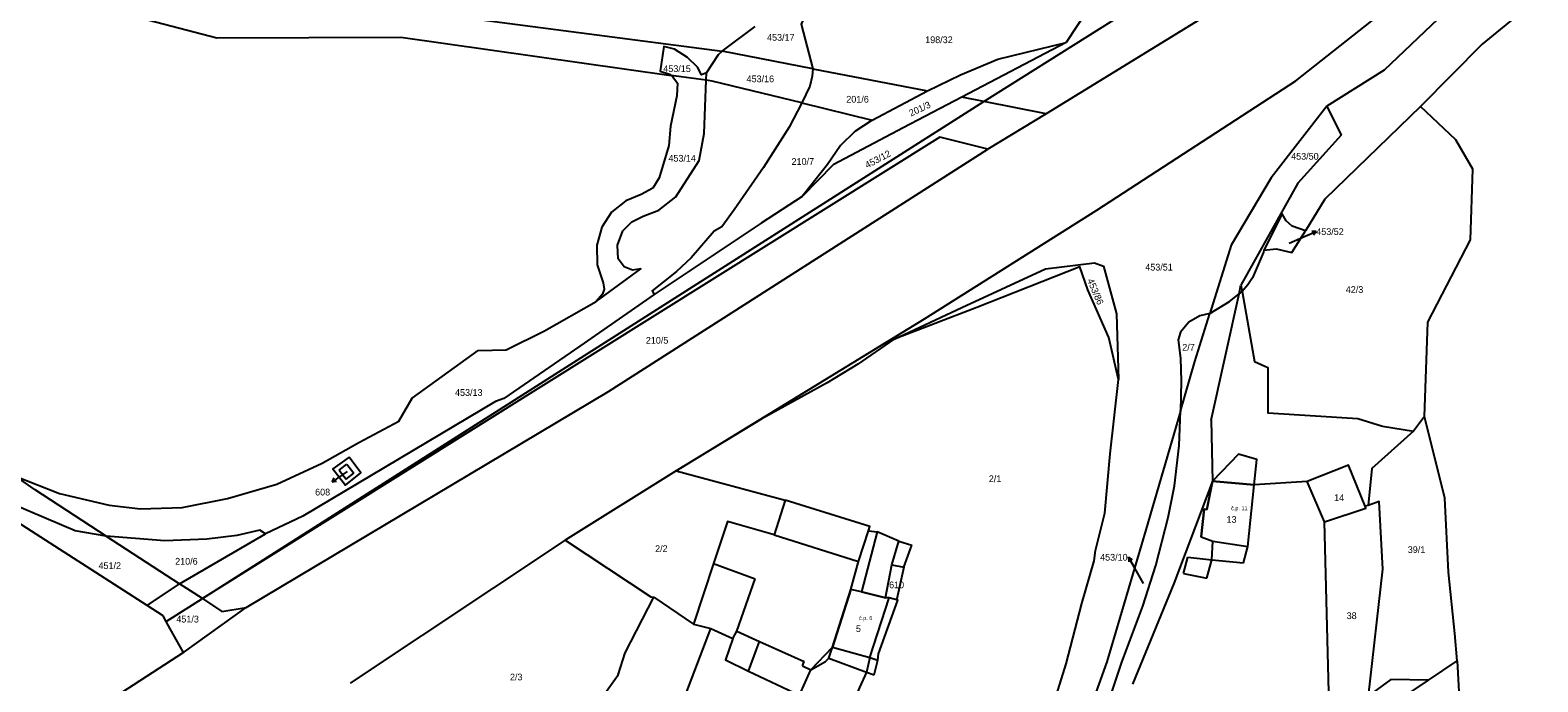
# Model space of a CAD drawing. Extents: x -887272 to -877616, y -1026687 to -1019819.
# Drawn here: x -880738 to -880356.9, y -1021170.2 to -1021005.3 of the extents above; entities that cross this region are included whole.
import ezdxf

# ---------------------------------------------------------------- set-up
doc = ezdxf.new("R2010")
doc.units = 0
for name, color, linetype in [('Definiční body', 7, 'Continuous'), ('Hranice parcel', 7, 'Continuous'), ('Parcelní čísla', 7, 'Continuous'), ('Polygon budovy', 7, 'Continuous'), ('Pop  PČ popisy', 7, 'Continuous'), ('Vnitřní kresba', 7, 'Continuous')]:
    doc.layers.add(name, color=color, linetype=linetype)

msp = doc.modelspace()

# ---------------------------------------------------------------- linework, layer by layer
at = {"layer": 'Hranice parcel'}
for p, q in [((-880563.15, -1021010.65), (-880554.77, -1021004.39)), ((-880476.16, -1021008.4), (-880502.57, -1021022.27)), ((-880567.07, -1021016.1), (-880564.06, -1021011.43)), ((-880564.06, -1021011.43), (-880563.15, -1021010.65)), ((-880540.22, -1021015.05), (-880563.15, -1021010.65)), ((-880567.15, -1021017.98), (-880567.07, -1021016.1)), ((-880540.22, -1021015.05), (-880511.24, -1021020.61)), ((-880567.15, -1021017.98), (-880576.05, -1021016.73)), ((-880542.96, -1021023.66), (-880525.2, -1021028.1)), ((-880525.2, -1021028.1), (-880511.24, -1021020.61)), ((-880502.57, -1021022.27), (-880517.37, -1021030.05)), ((-880481.22, -1021026.44), (-880495.95, -1021035.41)), ((-880495.95, -1021035.41), (-880508.09, -1021032.37)), ((-880431.99, -1021069.84), (-880431.71, -1021071.41)), ((-880553.09, -1021103.67), (-880574.71, -1021116.82)), ((-880385.56, -1021103.08), (-880388.33, -1021106.79)), ((-880574.71, -1021116.82), (-880602.77, -1021134.34)), ((-880574.71, -1021116.82), (-880547.18, -1021124.22)), ((-880415.23, -1021119.47), (-880428.61, -1021120.37)), ((-880410.9, -1021129.7), (-880415.23, -1021119.47)), ((-880399.83, -1021125.58), (-880400.61, -1021125.73)), ((-880708.46, -1021150.88), (-880742.42, -1021129.02)), ((-880409.7, -1021176.06), (-880410.9, -1021129.7)), ((-880718.82, -1021133.31), (-880700.29, -1021145.4)), ((-880700.29, -1021145.4), (-880678.54, -1021132.76)), ((-880602.77, -1021134.34), (-880657.13, -1021170.56)), ((-880523.9, -1021132.2), (-880527.9, -1021147.4)), ((-880708.46, -1021150.88), (-880700.29, -1021145.4)), ((-880580.4, -1021148.8), (-880570.4, -1021155.6)), ((-880699.29, -1021162.79), (-880683.48, -1021151.34)), ((-880702.61, -1021156.8), (-880703.66, -1021154.89)), ((-880699.29, -1021162.79), (-880702.61, -1021156.8)), ((-880570.4, -1021155.6), (-880566, -1021156.7)), ((-880389.96, -1021173.43), (-880384.55, -1021169.77))]:
    msp.add_line(p, q, dxfattribs=at)
for points in [[(-881008.12, -1020866.43), (-880993.59, -1020876.88), (-880968.62, -1020891.12), (-880928.33, -1020911.7), (-880888.23, -1020930.64), (-880844.76, -1020949.33), (-880798.1, -1020971.47), (-880770.61, -1020982.51), (-880725.04, -1020998.33), (-880690.89, -1021007.2), (-880644.38, -1021007.09), (-880576.05, -1021016.73)], [(-880199.05, -1020918.85), (-880200.75, -1020917.75), (-880202.77, -1020917.97), (-880233.19, -1020931.27), (-880251.05, -1020933.81), (-880268.87, -1020944.34), (-880277.99, -1020951.78), (-880283.59, -1020955.76), (-880289.65, -1020959.07), (-880309.25, -1020967.57), (-880323.7, -1020975.72), (-880346.68, -1020990.73), (-880361.3, -1021000.94), (-880371.02, -1021008.81), (-880386.57, -1021024.64)], [(-880309.24, -1020922.47), (-880346.3, -1020941.23), (-880393.91, -1020972.78), (-880481.22, -1021026.44)], [(-880469, -1020965.35), (-880470.29, -1020974.83), (-880471.2, -1020987.07), (-880471.46, -1020993.13), (-880470.95, -1020998.81), (-880470.95, -1021000.53), (-880476.16, -1021008.4)], [(-880524.39, -1020977.22), (-880525.49, -1020976.89), (-880526.51, -1020977.24), (-880531.17, -1020982.39), (-880534.21, -1020986.35), (-880536.84, -1020990.58), (-880540.01, -1020996.68), (-880543.15, -1021003.81), (-880540.22, -1021015.05)], [(-880574.71, -1021116.82), (-880511.95, -1021078.31), (-880468.39, -1021050.82), (-880418.11, -1021018.15), (-880374.5, -1020983.56)], [(-880374.5, -1020983.56), (-880382.21, -1021002.48), (-880395.74, -1021015.43), (-880410.24, -1021024.49)], [(-880675.05, -1021000), (-880644.2, -1021000), (-880634.88, -1021001.29), (-880563.15, -1021010.65)], [(-880511.24, -1021020.61), (-880502.88, -1021016.62), (-880493.44, -1021012.65), (-880476.16, -1021008.4)], [(-880567.07, -1021016.1), (-880568.36, -1021016.59), (-880569.38, -1021014.67), (-880571.84, -1021012.24), (-880575.16, -1021010.07), (-880577.86, -1021009.41), (-880578.78, -1021015.64), (-880576.41, -1021016.45), (-880576.05, -1021016.73)], [(-880540.22, -1021015.05), (-880540.38, -1021016.9), (-880540.98, -1021019.47), (-880542.96, -1021023.66)], [(-880576.05, -1021016.73), (-880575.56, -1021017.1), (-880574.41, -1021018.74), (-880574.61, -1021021.93), (-880576.16, -1021029.61), (-880576.58, -1021034.51), (-880579.06, -1021042.68), (-880580.66, -1021045.25), (-880583.56, -1021046.92), (-880587.49, -1021048.48), (-880591.1, -1021051.38), (-880593.56, -1021055.18), (-880594.81, -1021059.71), (-880594.7, -1021064.64), (-880593.22, -1021069.25), (-880592.96, -1021070.86), (-880593.37, -1021072.06), (-880595, -1021073.97)], [(-880595, -1021073.97), (-880583.67, -1021065.68), (-880585.76, -1021066.02), (-880587.93, -1021065.17), (-880589.39, -1021063.2), (-880589.58, -1021059.72), (-880588.19, -1021056.06), (-880585.98, -1021053.78), (-880583.12, -1021052.35), (-880579.13, -1021050.83), (-880574.81, -1021047.47), (-880568.96, -1021038.27), (-880567.68, -1021031.42), (-880567.15, -1021017.98)], [(-880542.96, -1021023.66), (-880565.66, -1021018.19), (-880567.15, -1021017.98)], [(-880542.96, -1021023.66), (-880546.14, -1021029.85), (-880552.64, -1021040.02), (-880560.07, -1021050.8), (-880563.23, -1021055.06), (-880565.18, -1021056.19), (-880570.94, -1021062.9), (-880574.65, -1021066.33), (-880580.83, -1021071.26), (-880580.32, -1021072.19)], [(-880481.22, -1021026.44), (-880497.01, -1021023.34), (-880502.57, -1021022.27)], [(-880525.2, -1021028.1), (-880529.6, -1021030.95), (-880533.21, -1021034.48), (-880536.49, -1021039.25), (-880542.93, -1021047.42)], [(-880410.24, -1021024.49), (-880424.37, -1021042.64), (-880434.46, -1021059.73), (-880439.82, -1021077.01)], [(-880410.24, -1021024.49), (-880406.66, -1021031.86), (-880417.64, -1021044.05), (-880431.99, -1021069.84)], [(-880386.57, -1021024.64), (-880410.77, -1021048.05), (-880415.69, -1021056.05)], [(-880385.56, -1021103.08), (-880384.77, -1021079.15), (-880373.92, -1021058.36), (-880373.35, -1021040.51), (-880377.69, -1021033.04), (-880386.57, -1021024.64)], [(-880517.37, -1021030.05), (-880535.09, -1021039.36), (-880542.93, -1021047.42)], [(-880508.09, -1021032.37), (-880608.92, -1021095.53), (-880694.49, -1021149.14)], [(-880683.48, -1021151.34), (-880591.88, -1021096.74), (-880495.95, -1021035.41)], [(-880542.93, -1021047.42), (-880553.27, -1021054.15), (-880580.32, -1021072.19)], [(-880415.69, -1021056.05), (-880419.02, -1021054.89), (-880420.51, -1021053.56), (-880421.57, -1021051.74), (-880426.2, -1021060.98)], [(-880426.2, -1021060.98), (-880423.12, -1021060.62), (-880419.08, -1021061.56), (-880415.69, -1021056.05)], [(-880426.2, -1021060.98), (-880426.26, -1021061.51), (-880429.07, -1021067.97), (-880430.23, -1021069.76), (-880431.71, -1021071.41)], [(-880519.8, -1021083.58), (-880502.52, -1021075.49), (-880481.4, -1021065.7), (-880468.96, -1021064.18), (-880466.73, -1021064.99), (-880463.43, -1021077.08), (-880462.9, -1021093.7)], [(-880462.9, -1021093.7), (-880465.35, -1021083.05), (-880470.69, -1021071.03), (-880472.67, -1021065.21), (-880498.73, -1021075.48), (-880519.8, -1021083.58)], [(-880580.32, -1021072.19), (-880599.12, -1021085.26), (-880618.33, -1021098.46), (-880620.39, -1021099.24), (-880669.08, -1021128.26), (-880678.54, -1021132.76)], [(-880439.82, -1021077.01), (-880434.91, -1021073.92), (-880432.47, -1021072), (-880431.71, -1021071.41)], [(-880431.71, -1021071.41), (-880428.58, -1021089.14), (-880425.15, -1021090.65), (-880425.18, -1021102.13), (-880402.46, -1021103.56), (-880396.21, -1021105.53), (-880388.33, -1021106.79)], [(-880741.74, -1021118.14), (-880730.61, -1021122.5), (-880718.07, -1021125.52), (-880710.14, -1021126.42), (-880699.64, -1021126.04), (-880688.12, -1021123.8), (-880675.65, -1021120.2), (-880664.19, -1021114.9), (-880654.95, -1021109.67), (-880644.84, -1021104.25), (-880641.46, -1021098.4), (-880624.77, -1021086.37), (-880617.73, -1021086.2), (-880608.05, -1021081.34), (-880595, -1021073.97)], [(-880439.82, -1021077.01), (-880442.34, -1021077.55), (-880445.16, -1021079.15), (-880447.28, -1021081.75), (-880447.85, -1021083.64), (-880447.23, -1021088.28), (-880447.11, -1021094.15), (-880447.26, -1021101.73)], [(-880447.26, -1021101.73), (-880443.6, -1021089.17), (-880439.82, -1021077.01)], [(-880519.8, -1021083.58), (-880528.82, -1021089.83), (-880536.61, -1021094.54), (-880553.09, -1021103.67)], [(-880482.08, -1021185.73), (-880481.03, -1021181.33), (-880476.2, -1021165.62), (-880472.17, -1021150.37), (-880469.07, -1021139.61), (-880468.72, -1021136.95), (-880466.42, -1021127.54), (-880465.02, -1021112.47), (-880462.9, -1021093.7)], [(-880447.26, -1021101.73), (-880456.01, -1021131.75), (-880465.87, -1021165.12), (-880473.96, -1021187.71)], [(-880469.31, -1021188.85), (-880466.62, -1021178.9), (-880462.07, -1021165.21), (-880456.8, -1021151.04), (-880453.51, -1021140.78), (-880450.35, -1021128.62), (-880448.81, -1021120.58), (-880447.63, -1021110.39), (-880447.26, -1021101.73)], [(-880384.55, -1021169.77), (-880377.35, -1021164.9), (-880377.91, -1021157.93), (-880379.53, -1021142.46), (-880380.44, -1021123.75), (-880385.56, -1021103.08)], [(-880388.33, -1021106.79), (-880398.93, -1021116.18), (-880399.83, -1021125.58)], [(-880657.39, -1021113.35), (-880661.49, -1021116.29), (-880658.32, -1021120.41), (-880654.46, -1021117.27), (-880657.39, -1021113.35)], [(-880428.61, -1021120.37), (-880427.96, -1021113.91), (-880432.6, -1021112.6), (-880439.14, -1021119.44)], [(-880400.61, -1021125.73), (-880404.76, -1021115.38), (-880415.23, -1021119.47)], [(-880718.82, -1021133.31), (-880736.75, -1021121.61), (-880741.74, -1021118.14)], [(-880439.14, -1021119.44), (-880448.93, -1021145.32), (-880459.41, -1021170.76)], [(-880718.82, -1021133.31), (-880726.69, -1021131.99), (-880745.98, -1021123.8), (-880753.72, -1021119.65)], [(-880547.18, -1021124.22), (-880549.99, -1021133.02), (-880561.8, -1021129.6), (-880565.29, -1021140.25), (-880570.4, -1021155.6)], [(-880527.9, -1021147.4), (-880530.63, -1021146.85), (-880528.67, -1021139.71), (-880526.16, -1021131.96), (-880525.8, -1021130.87), (-880547.18, -1021124.22)], [(-880410.9, -1021129.7), (-880400.41, -1021126.23), (-880400.61, -1021125.73)], [(-880399.71, -1021173.73), (-880396.15, -1021141.69), (-880397.02, -1021124.54), (-880399.83, -1021125.58)], [(-880678.54, -1021132.76), (-880679.96, -1021131.78), (-880685.78, -1021133.17), (-880693.38, -1021134.06), (-880704, -1021134.55), (-880718.82, -1021133.31)], [(-880602.77, -1021134.34), (-880581.15, -1021148.69), (-880580.4, -1021148.8)], [(-880520.2, -1021140.6), (-880518.5, -1021134.6), (-880523.9, -1021132.2)], [(-880518.71, -1021149.49), (-880520.9, -1021148.9), (-880521.8, -1021148.9), (-880520.2, -1021140.6)], [(-880520.2, -1021140.6), (-880517.2, -1021141.2), (-880519, -1021149.2), (-880518.71, -1021149.49)], [(-880694.49, -1021149.14), (-880697.53, -1021147.12), (-880700.29, -1021145.4)], [(-880694.49, -1021149.14), (-880689.57, -1021152.4), (-880683.48, -1021151.34)], [(-880602.45, -1021186.68), (-880589.43, -1021168.38), (-880587.64, -1021162.87), (-880580.4, -1021148.8)], [(-880525.8, -1021164), (-880523.8, -1021164.7), (-880523.6, -1021163.1), (-880518.71, -1021149.49)], [(-880703.66, -1021154.89), (-880704.46, -1021153.45), (-880708.46, -1021150.88)], [(-880572.81, -1021193.74), (-880578.34, -1021189.21), (-880566, -1021156.7)], [(-880566, -1021156.7), (-880560.4, -1021159.2), (-880562.3, -1021164.6), (-880556.46, -1021167.45), (-880543.6, -1021173.6)], [(-880543.6, -1021173.6), (-880540.67, -1021167.18), (-880535.26, -1021161.4), (-880525.8, -1021164)], [(-880699.29, -1021162.79), (-880808.35, -1021233.5), (-880873.35, -1021274.78), (-880941.52, -1021318.31), (-881007.7, -1021360.64), (-881104.49, -1021422.63)], [(-880525.8, -1021164), (-880526.67, -1021167.7), (-880528.44, -1021171.66), (-880539.35, -1021197.25)], [(-880384.55, -1021169.77), (-880394.06, -1021169.63), (-880399.71, -1021173.73)]]:
    msp.add_lwpolyline(points, dxfattribs=at)
at = {"layer": 'Polygon budovy'}
for points in [[(-880439.08, -1021134.58), (-880430.26, -1021135.92), (-880428.61, -1021120.37), (-880439.14, -1021119.44), (-880440.61, -1021126.62), (-880441.3, -1021126.54), (-880442.05, -1021133.53)], [(-880525.8, -1021164), (-880520.9, -1021148.9), (-880521.8, -1021148.9), (-880527.9, -1021147.4), (-880530.63, -1021146.85), (-880535.26, -1021161.4)]]:
    msp.add_lwpolyline(points, close=True, dxfattribs=at)
at = {"layer": 'Pop  PČ popisy'}
for p, q in [((-880419.8, -1021059.2), (-880415.71, -1021057.45)), ((-880415.71, -1021057.45), (-880412.95, -1021056.28)), ((-880412.95, -1021056.28), (-880414.07, -1021056.21)), ((-880412.95, -1021056.28), (-880413.67, -1021057.13)), ((-880659.25, -1021117.87), (-880661.71, -1021119.59)), ((-880661.71, -1021119.59), (-880661.18, -1021118.61)), ((-880661.71, -1021119.59), (-880660.6, -1021119.43)), ((-880657.94, -1021116.97), (-880659.25, -1021117.87)), ((-880458.92, -1021141.27), (-880460.42, -1021138.67)), ((-880460.42, -1021138.67), (-880459.49, -1021139.29)), ((-880460.42, -1021138.67), (-880460.35, -1021139.79)), ((-880456.6, -1021145.31), (-880458.92, -1021141.27))]:
    msp.add_line(p, q, dxfattribs=at)
at = {"layer": 'Vnitřní kresba'}
for p, q in [((-880497.01, -1021023.34), (-880353.65, -1020933.14)), ((-880694.49, -1021149.14), (-880497.01, -1021023.34)), ((-880432.47, -1021072), (-880431.99, -1021069.84)), ((-880439.51, -1021104.01), (-880432.47, -1021072)), ((-880439.51, -1021104.01), (-880439.14, -1021119.44)), ((-880659.93, -1021116.63), (-880657.99, -1021115.14)), ((-880657.99, -1021115.14), (-880656.22, -1021117.4)), ((-880659.93, -1021116.63), (-880658.16, -1021118.9)), ((-880658.16, -1021118.9), (-880656.22, -1021117.4)), ((-880440.61, -1021126.62), (-880439.14, -1021119.44)), ((-880439.14, -1021119.44), (-880428.61, -1021120.37)), ((-880430.26, -1021135.92), (-880428.61, -1021120.37)), ((-880442.05, -1021133.53), (-880441.3, -1021126.54)), ((-880441.3, -1021126.54), (-880440.61, -1021126.62)), ((-880549.99, -1021133.02), (-880528.67, -1021139.71)), ((-880526.16, -1021131.96), (-880523.9, -1021132.2)), ((-880518.5, -1021134.6), (-880515.14, -1021135.63)), ((-880442.05, -1021133.53), (-880439.08, -1021134.58)), ((-880439.38, -1021139.33), (-880439.08, -1021134.58)), ((-880439.08, -1021134.58), (-880430.26, -1021135.92)), ((-880517.2, -1021141.2), (-880515.14, -1021135.63)), ((-880446.5, -1021142.77), (-880445.43, -1021138.63)), ((-880445.43, -1021138.63), (-880439.38, -1021139.33)), ((-880431.37, -1021140.06), (-880430.26, -1021135.92)), ((-880565.29, -1021140.25), (-880554.75, -1021144.13)), ((-880440.61, -1021143.95), (-880439.38, -1021139.33)), ((-880439.38, -1021139.33), (-880431.37, -1021140.06)), ((-880559.39, -1021157.35), (-880554.75, -1021144.13)), ((-880446.5, -1021142.77), (-880440.61, -1021143.95)), ((-880703.66, -1021154.89), (-880694.49, -1021149.14)), ((-880535.26, -1021161.4), (-880530.63, -1021146.85)), ((-880527.9, -1021147.4), (-880521.8, -1021148.9)), ((-880525.8, -1021164), (-880520.9, -1021148.9)), ((-880560.4, -1021159.2), (-880559.39, -1021157.35)), ((-880559.39, -1021157.35), (-880553.65, -1021159.95)), ((-880554.43, -1021162.02), (-880553.65, -1021159.95)), ((-880553.65, -1021159.95), (-880542.41, -1021165.08)), ((-880536.19, -1021164.16), (-880535.26, -1021161.4)), ((-880556.46, -1021167.45), (-880554.43, -1021162.02)), ((-880542.8, -1021166.18), (-880542.41, -1021165.08)), ((-880540.67, -1021167.18), (-880536.97, -1021165.05)), ((-880536.97, -1021165.05), (-880536.19, -1021164.16)), ((-880536.19, -1021164.16), (-880526.67, -1021167.7)), ((-880524.68, -1021168.44), (-880523.8, -1021164.7)), ((-880377.35, -1021164.9), (-880375.65, -1021194.46)), ((-880542.8, -1021166.18), (-880540.67, -1021167.18)), ((-880526.67, -1021167.7), (-880524.68, -1021168.44))]:
    msp.add_line(p, q, dxfattribs=at)

# ---------------------------------------------------------------- texts
at = {"layer": 'Definiční body'}
for s, p in [('č.p. 11', (-880434.46, -1021126.76)), ('č.p. 6', (-880528.54, -1021154.54))]:
    msp.add_text(s, height=1, dxfattribs=at).set_placement(p)
at = {"layer": 'Parcelní čísla'}
for s, p in [('453/17', (-880551.77, -1021007.98)), ('198/32', (-880511.79, -1021008.58)), ('453/15', (-880578, -1021015.89)), ('453/16', (-880556.94, -1021018.47)), ('201/6', (-880531.74, -1021023.63)), ('453/14', (-880576.7, -1021038.56)), ('210/7', (-880545.58, -1021039.38)), ('453/50', (-880419.29, -1021038.07)), ('453/52', (-880412.95, -1021057.12)), ('453/51', (-880456.16, -1021066.12)), ('42/3', (-880405.48, -1021071.78)), ('210/5', (-880582.41, -1021084.63)), ('2/7', (-880446.82, -1021086.4)), ('453/13', (-880630.64, -1021097.83)), ('2/1', (-880495.72, -1021119.65)), ('608', (-880666.01, -1021123.03)), ('14', (-880408.43, -1021124.44)), ('13', (-880435.62, -1021129.95)), ('2/2', (-880580.07, -1021137.34)), ('453/10', (-880467.58, -1021139.52)), ('39/1', (-880389.81, -1021137.59)), ('451/2', (-880720.77, -1021141.64)), ('210/6', (-880701.39, -1021140.53)), ('610', (-880520.92, -1021146.5)), ('451/3', (-880701.09, -1021155.17)), ('38', (-880405.26, -1021154.31)), ('5', (-880529.31, -1021157.58)), ('2/3', (-880616.76, -1021169.81))]:
    msp.add_text(s, height=1.7, dxfattribs=at).set_placement(p)
for s, rotation, p in [('201/3', 25, (-880515.38, -1021027.17)), ('453/12', 28, (-880526.44, -1021040.32)), ('453/86', 293, (-880470.9, -1021068.57))]:
    msp.add_text(s, height=1.7, rotation=rotation, dxfattribs=at).set_placement(p)

doc.saveas('drawing.dxf')
